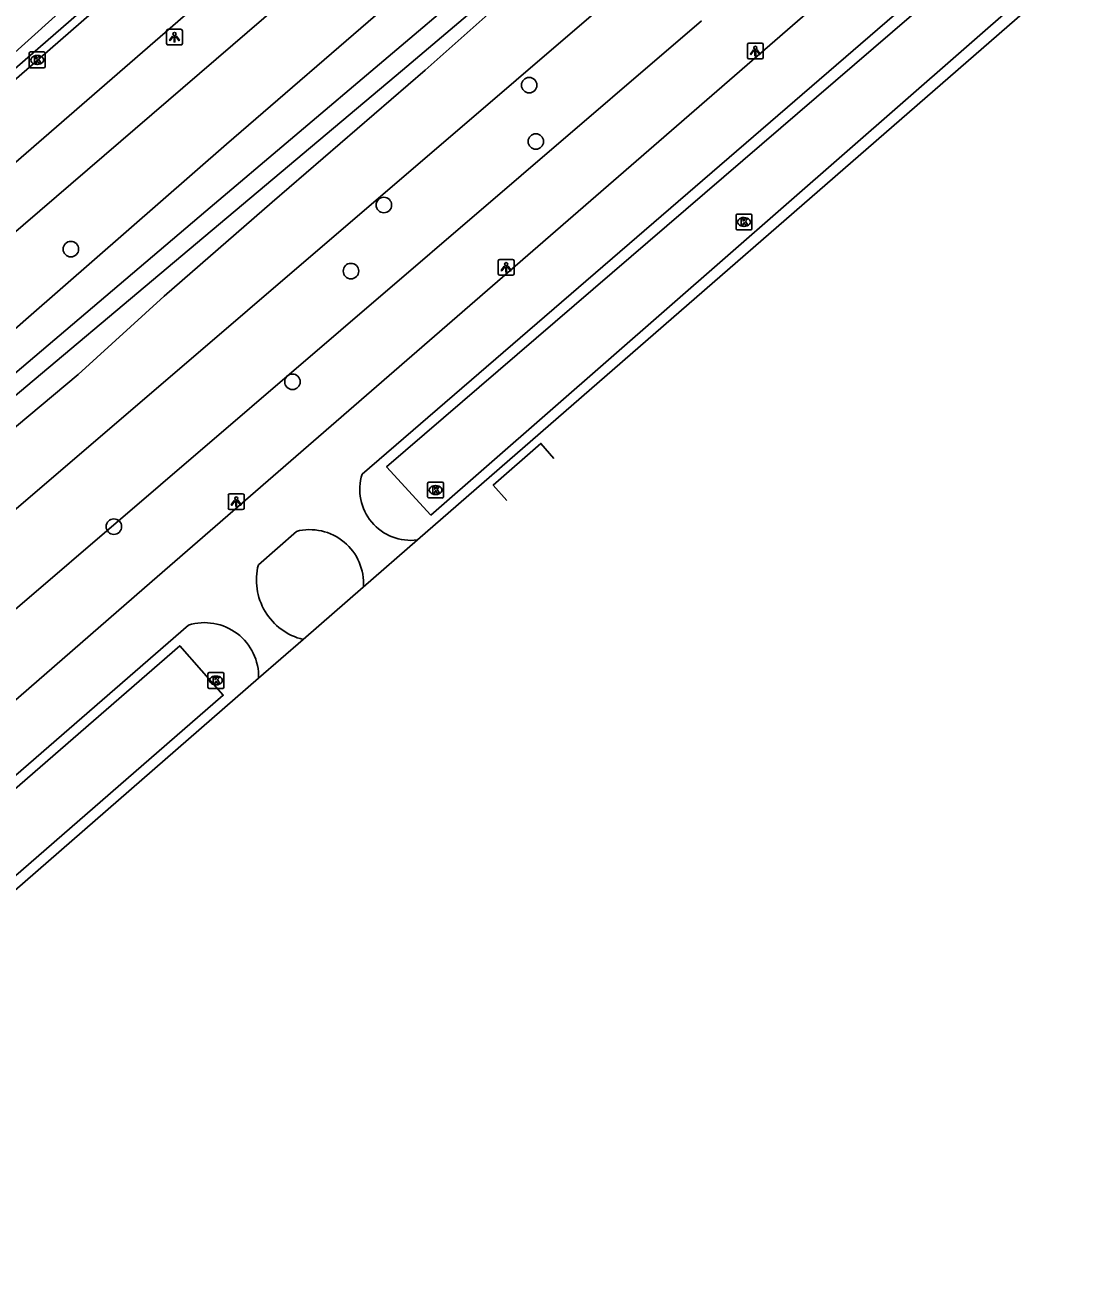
# Model space of a CAD drawing. Extents: x 155018 to 156648, y 383980 to 385733.
# Drawn here: x 156171.6 to 156238.3, y 384259.1 to 384337.8 of the extents above; entities that cross this region are included whole.
import ezdxf

# ---------------------------------------------------------------- set-up
doc = ezdxf.new("R2010")
doc.units = 0
for name, color, linetype in [('IMGEO_Berm_groen', 7, 'Continuous'), ('IMGEO_Boom', 7, 'Continuous'), ('IMGEO_Fietspad_gesloten', 7, 'Continuous'), ('IMGEO_Greppel_droge_sloot', 7, 'Continuous'), ('IMGEO_Groenvoorziening', 7, 'Continuous'), ('IMGEO_Kolk', 7, 'Continuous'), ('IMGEO_Lichtpunt', 7, 'Continuous'), ('IMGEO_Loofbos', 7, 'Continuous'), ('IMGEO_Rijbaan_lokaal_gesloten', 7, 'Continuous'), ('IMGEO_Rijbaan_lokaal_open', 7, 'Continuous'), ('IMGEO_Waterloop', 7, 'Continuous')]:
    doc.layers.add(name, color=color, linetype=linetype)

msp = doc.modelspace()

# ---------------------------------------------------------------- linework, layer by layer
at = {"layer": 'IMGEO_Berm_groen'}
for points in [[(156128.272, 384298.679), (156159.305, 384325.508), (156177.136, 384341.571), (156193.212, 384357.863), (156199.318, 384364.48)], [(156214.35, 384338.025), (156134.617, 384269.644), (156128.031, 384277.497), (156123.05, 384283.437), (156200.868, 384350.384)]]:
    msp.add_lwpolyline(points, dxfattribs=at)
at = {"layer": 'IMGEO_Boom'}
for centre in [(156203.474, 384333.959), (156203.892, 384330.402), (156194.298, 384326.39), (156174.532, 384323.605), (156192.217, 384322.217), (156188.525, 384315.225), (156177.249, 384306.077)]:
    msp.add_circle(centre, 0.489, dxfattribs=at)
at = {"layer": 'IMGEO_Fietspad_gesloten'}
for points in [[(156225.198, 384342.177), (156179.673, 384302.64), (156142.806, 384270.572), (156133.424, 384262.426)], [(156192.925, 384309.395), (156227.605, 384339.354)], [(156186.371, 384303.671), (156188.77, 384305.777)], [(156136.117, 384259.9), (156140.218, 384263.42), (156140.135, 384263.557), (156145.375, 384268.085), (156181.954, 384299.859)]]:
    msp.add_lwpolyline(points, dxfattribs=at)
for centre, radius, start, end in [((156195.989, 384308.423), 3.214, 162.39265, 277.6239), ((156189.622, 384302.499), 3.387, 355.99927, 104.56568), ((156190.116, 384302.707), 3.867, 165.56647, 256.25387), ((156182.968, 384296.59), 3.422, 358.57079, 107.23191)]:
    msp.add_arc(centre, radius, start, end, dxfattribs=at)
at = {"layer": 'IMGEO_Greppel_droge_sloot'}
for points in [[(156197.268, 384306.809), (156238.28, 384342.7), (156235.876, 384345.481), (156194.464, 384309.843), (156197.268, 384306.809)], [(156142.745, 384264.974), (156181.408, 384298.551), (156184.153, 384295.426), (156145.486, 384261.812), (156142.745, 384264.974)]]:
    msp.add_lwpolyline(points, dxfattribs=at)
at = {"layer": 'IMGEO_Groenvoorziening'}
msp.add_lwpolyline([(156133.229, 384279.084), (156134.174, 384280.068), (156140.606, 384286.194), (156150.71, 384295.249), (156157.275, 384300.791), (156163.418, 384306.011), (156174.984, 384315.679), (156180.422, 384320.643), (156187.241, 384326.576), (156196.913, 384334.897), (156206.373, 384343.345), (156209.975, 384346.566), (156212.547, 384348.449), (156215.271, 384350.586)], dxfattribs=at)
at = {"layer": 'IMGEO_Kolk'}
for p, q in [((156171.905, 384335.129), (156171.905, 384335.981)), ((156171.98, 384336.055), (156172.832, 384336.055)), ((156172.393, 384335.835), (156172.418, 384335.835)), ((156172.906, 384335.981), (156172.906, 384335.129)), ((156172.832, 384335.055), (156171.98, 384335.055)), ((156172.416, 384335.275), (156172.391, 384335.275)), ((156216.537, 384324.895), (156216.537, 384325.747)), ((156216.612, 384325.821), (156217.464, 384325.821)), ((156217.025, 384325.601), (156217.05, 384325.601)), ((156217.538, 384325.747), (156217.538, 384324.895)), ((156217.464, 384324.821), (156216.612, 384324.821)), ((156217.048, 384325.041), (156217.023, 384325.041)), ((156197.061, 384307.959), (156197.061, 384308.811)), ((156197.136, 384308.885), (156197.988, 384308.885)), ((156197.549, 384308.665), (156197.574, 384308.665)), ((156198.062, 384308.811), (156198.062, 384307.959)), ((156197.988, 384307.885), (156197.136, 384307.885)), ((156197.572, 384308.105), (156197.547, 384308.105)), ((156183.191, 384295.936), (156183.191, 384296.788)), ((156183.266, 384296.862), (156184.118, 384296.862)), ((156183.679, 384296.642), (156183.704, 384296.642)), ((156184.192, 384296.788), (156184.192, 384295.936)), ((156184.118, 384295.862), (156183.266, 384295.862)), ((156183.702, 384296.082), (156183.677, 384296.082))]:
    msp.add_line(p, q, dxfattribs=at)
for points in [[(156171.905, 384335.129), (156171.905, 384335.981)], [(156171.98, 384336.055), (156172.832, 384336.055)], [(156172.906, 384335.981), (156172.906, 384335.129)], [(156172.832, 384335.055), (156171.98, 384335.055)], [(156172.226, 384335.755), (156172.349, 384335.755), (156172.349, 384335.604), (156172.479, 384335.755), (156172.643, 384335.755), (156172.497, 384335.604), (156172.65, 384335.355), (156172.498, 384335.355), (156172.413, 384335.519), (156172.349, 384335.452), (156172.349, 384335.355), (156172.226, 384335.355), (156172.226, 384335.755)], [(156216.537, 384324.895), (156216.537, 384325.747)], [(156216.612, 384325.821), (156217.464, 384325.821)], [(156217.538, 384325.747), (156217.538, 384324.895)], [(156217.464, 384324.821), (156216.612, 384324.821)], [(156216.858, 384325.521), (156216.981, 384325.521), (156216.981, 384325.37), (156217.111, 384325.521), (156217.275, 384325.521), (156217.129, 384325.37), (156217.282, 384325.121), (156217.13, 384325.121), (156217.045, 384325.285), (156216.981, 384325.218), (156216.981, 384325.121), (156216.858, 384325.121), (156216.858, 384325.521)], [(156197.061, 384307.959), (156197.061, 384308.811)], [(156197.136, 384308.885), (156197.988, 384308.885)], [(156197.382, 384308.585), (156197.505, 384308.585), (156197.505, 384308.434), (156197.635, 384308.585), (156197.799, 384308.585), (156197.653, 384308.434), (156197.806, 384308.185), (156197.654, 384308.185), (156197.569, 384308.349), (156197.505, 384308.282), (156197.505, 384308.185), (156197.382, 384308.185), (156197.382, 384308.585)], [(156198.062, 384308.811), (156198.062, 384307.959)], [(156197.988, 384307.885), (156197.136, 384307.885)], [(156183.191, 384295.936), (156183.191, 384296.788)], [(156183.266, 384296.862), (156184.118, 384296.862)], [(156183.512, 384296.562), (156183.635, 384296.562), (156183.635, 384296.411), (156183.765, 384296.562), (156183.929, 384296.562), (156183.783, 384296.411), (156183.936, 384296.162), (156183.784, 384296.162), (156183.699, 384296.326), (156183.635, 384296.259), (156183.635, 384296.162), (156183.512, 384296.162), (156183.512, 384296.562)], [(156184.192, 384296.788), (156184.192, 384295.936)], [(156184.118, 384295.862), (156183.266, 384295.862)]]:
    msp.add_lwpolyline(points, dxfattribs=at)
for centre, start, end in [((156171.982, 384335.979), 91.55205, 178.44795), ((156171.982, 384335.979), 91.55205, 178.44795), ((156172.83, 384335.979), 1.55205, 88.44795), ((156172.83, 384335.979), 1.55205, 88.44795), ((156171.982, 384335.131), 181.55205, 268.44795), ((156171.982, 384335.131), 181.55205, 268.44795), ((156172.83, 384335.131), 271.55205, 358.44795), ((156172.83, 384335.131), 271.55205, 358.44795), ((156216.614, 384325.745), 91.55205, 178.44795), ((156216.614, 384325.745), 91.55205, 178.44795), ((156217.462, 384325.745), 1.55205, 88.44795), ((156217.462, 384325.745), 1.55205, 88.44795), ((156216.614, 384324.897), 181.55205, 268.44795), ((156216.614, 384324.897), 181.55205, 268.44795), ((156217.462, 384324.897), 271.55205, 358.44795), ((156217.462, 384324.897), 271.55205, 358.44795), ((156197.138, 384308.809), 91.55205, 178.44795), ((156197.138, 384308.809), 91.55205, 178.44795), ((156197.986, 384308.809), 1.55205, 88.44795), ((156197.986, 384308.809), 1.55205, 88.44795), ((156197.138, 384307.961), 181.55205, 268.44795), ((156197.138, 384307.961), 181.55205, 268.44795), ((156197.986, 384307.961), 271.55205, 358.44795), ((156197.986, 384307.961), 271.55205, 358.44795), ((156183.268, 384296.786), 91.55205, 178.44795), ((156183.268, 384296.786), 91.55205, 178.44795), ((156184.116, 384296.786), 1.55205, 88.44795), ((156184.116, 384296.786), 1.55205, 88.44795), ((156183.268, 384295.938), 181.55205, 268.44795), ((156183.268, 384295.938), 181.55205, 268.44795), ((156184.116, 384295.938), 271.55205, 358.44795), ((156184.116, 384295.938), 271.55205, 358.44795)]:
    msp.add_arc(centre, 0.0765, start, end, dxfattribs=at)
for centre, major_axis, ratio, start_param, end_param in [((156172.392, 384335.555), (-0.387, 0.002), 0.722429, 4.712389, 7.853982), ((156172.417, 384335.555), (-0.39, 0.002), 0.717154, 1.570796, 4.712389), ((156217.024, 384325.321), (-0.387, 0.002), 0.722429, 4.712389, 7.853982), ((156217.049, 384325.321), (-0.39, 0.002), 0.717154, 1.570796, 4.712389), ((156197.548, 384308.385), (-0.387, 0.002), 0.722429, 4.712389, 7.853982), ((156197.573, 384308.385), (-0.39, 0.002), 0.717154, 1.570796, 4.712389), ((156183.678, 384296.362), (-0.387, 0.002), 0.722429, 4.712389, 7.853982), ((156183.703, 384296.362), (-0.39, 0.002), 0.717154, 1.570796, 4.712389)]:
    msp.add_ellipse(centre, major_axis=major_axis, ratio=ratio, start_param=start_param, end_param=end_param, dxfattribs=at)
at = {"layer": 'IMGEO_Lichtpunt'}
for p, q in [((156180.577, 384337.398), (156180.577, 384336.591)), ((156180.577, 384337.398), (156180.577, 384336.591)), ((156181.479, 384337.493), (156180.671, 384337.493)), ((156181.479, 384337.493), (156180.671, 384337.493)), ((156181.573, 384336.591), (156181.573, 384337.398)), ((156181.573, 384336.591), (156181.573, 384337.398)), ((156218.157, 384336.613), (156217.349, 384336.613)), ((156218.157, 384336.613), (156217.349, 384336.613)), ((156180.671, 384336.497), (156181.479, 384336.497)), ((156180.671, 384336.497), (156181.479, 384336.497)), ((156217.255, 384336.518), (156217.255, 384335.711)), ((156217.255, 384336.518), (156217.255, 384335.711)), ((156218.251, 384335.711), (156218.251, 384336.518)), ((156218.251, 384335.711), (156218.251, 384336.518)), ((156217.349, 384335.617), (156218.157, 384335.617)), ((156217.349, 384335.617), (156218.157, 384335.617)), ((156201.521, 384322.859), (156201.521, 384322.052)), ((156201.521, 384322.859), (156201.521, 384322.052)), ((156202.423, 384322.954), (156201.615, 384322.954)), ((156202.423, 384322.954), (156201.615, 384322.954)), ((156202.517, 384322.052), (156202.517, 384322.859)), ((156202.517, 384322.052), (156202.517, 384322.859)), ((156201.615, 384321.958), (156202.423, 384321.958)), ((156201.615, 384321.958), (156202.423, 384321.958)), ((156184.476, 384308.058), (156184.476, 384307.251)), ((156184.476, 384308.058), (156184.476, 384307.251)), ((156185.378, 384308.153), (156184.57, 384308.153)), ((156185.378, 384308.153), (156184.57, 384308.153)), ((156185.472, 384307.251), (156185.472, 384308.058)), ((156185.472, 384307.251), (156185.472, 384308.058)), ((156184.57, 384307.157), (156185.378, 384307.157)), ((156184.57, 384307.157), (156185.378, 384307.157))]:
    msp.add_line(p, q, dxfattribs=at)
for points in [[(156180.951, 384337.062), (156180.99, 384337.034), (156180.802, 384336.772), (156180.764, 384336.799), (156180.951, 384337.062)], [(156181.053, 384337.014), (156181.1, 384337.014), (156181.1, 384336.692), (156181.053, 384336.692), (156181.053, 384337.014)], [(156181.163, 384337.034), (156181.201, 384337.061), (156181.388, 384336.799), (156181.349, 384336.771), (156181.163, 384337.034)], [(156217.629, 384336.182), (156217.668, 384336.154), (156217.48, 384335.892), (156217.442, 384335.919), (156217.629, 384336.182)], [(156217.731, 384336.134), (156217.778, 384336.134), (156217.778, 384335.812), (156217.731, 384335.812), (156217.731, 384336.134)], [(156217.841, 384336.154), (156217.879, 384336.181), (156218.066, 384335.919), (156218.027, 384335.891), (156217.841, 384336.154)], [(156201.895, 384322.523), (156201.934, 384322.495), (156201.746, 384322.233), (156201.708, 384322.26), (156201.895, 384322.523)], [(156201.997, 384322.475), (156202.044, 384322.475), (156202.044, 384322.153), (156201.997, 384322.153), (156201.997, 384322.475)], [(156202.107, 384322.495), (156202.145, 384322.522), (156202.332, 384322.26), (156202.293, 384322.232), (156202.107, 384322.495)], [(156184.85, 384307.722), (156184.889, 384307.694), (156184.701, 384307.432), (156184.663, 384307.459), (156184.85, 384307.722)], [(156184.952, 384307.674), (156184.999, 384307.674), (156184.999, 384307.352), (156184.952, 384307.352), (156184.952, 384307.674)], [(156185.062, 384307.694), (156185.1, 384307.721), (156185.287, 384307.459), (156185.248, 384307.431), (156185.062, 384307.694)]]:
    msp.add_lwpolyline(points, dxfattribs=at)
for centre in [(156181.076, 384337.196), (156217.754, 384336.316), (156202.02, 384322.657), (156184.975, 384307.856)]:
    msp.add_circle(centre, 0.0994, dxfattribs=at)
for centre, start, end in [((156180.671, 384337.398), 90, 180), ((156180.671, 384337.398), 90, 180), ((156181.479, 384337.398), 0, 90), ((156181.479, 384337.398), 0, 90), ((156217.349, 384336.518), 90, 180), ((156217.349, 384336.518), 90, 180), ((156218.157, 384336.518), 0, 90), ((156218.157, 384336.518), 0, 90), ((156180.671, 384336.591), 180, 270), ((156180.671, 384336.591), 180, 270), ((156181.479, 384336.591), 270, 0), ((156181.479, 384336.591), 270, 360), ((156217.349, 384335.711), 180, 270), ((156217.349, 384335.711), 180, 270), ((156218.157, 384335.711), 270, 0), ((156218.157, 384335.711), 270, 360), ((156201.615, 384322.859), 90, 180), ((156201.615, 384322.859), 90, 180), ((156202.423, 384322.859), 0, 90), ((156202.423, 384322.859), 0, 90), ((156201.615, 384322.052), 180, 270), ((156201.615, 384322.052), 180, 270), ((156202.423, 384322.052), 270, 0), ((156202.423, 384322.052), 270, 360), ((156184.57, 384308.058), 90, 180), ((156184.57, 384308.058), 90, 180), ((156185.378, 384308.058), 0, 90), ((156185.378, 384308.058), 0, 90), ((156184.57, 384307.251), 180, 270), ((156184.57, 384307.251), 180, 270), ((156185.378, 384307.251), 270, 0), ((156185.378, 384307.251), 270, 360)]:
    msp.add_arc(centre, 0.0946, start, end, dxfattribs=at)
at = {"layer": 'IMGEO_Loofbos'}
for points in [[(156215.271, 384350.586), (156215.791, 384351.328), (156215.795, 384352.06), (156214.963, 384353.437), (156213.44, 384354.808), (156212.752, 384354.846), (156212.278, 384354.56), (156209.669, 384351.866), (156204.935, 384348.011), (156198.836, 384341.629), (156194.703, 384339.163), (156184.37, 384330.235), (156171.849, 384319.297), (156162.617, 384311.194), (156152.183, 384302.46), (156139.385, 384290.959), (156132.287, 384284.982), (156130.302, 384282.781), (156129.772, 384281.752)], [(156215.271, 384350.586), (156217.036, 384352.009), (156219.615, 384348.849), (156134.612, 384275.951), (156132.685, 384278.599)]]:
    msp.add_lwpolyline(points, dxfattribs=at)
at = {"layer": 'IMGEO_Rijbaan_lokaal_gesloten'}
for points in [[(156128.004, 384291.936), (156129.853, 384293.316), (156194.547, 384349.524), (156200.436, 384354.534), (156204.131, 384357.915)], [(156128.944, 384298.42), (156197.352, 384357.948)], [(156129.332, 384298.018), (156197.677, 384357.569)], [(156238.323, 384341.737), (156196.415, 384305.237)], [(156196.415, 384305.237), (156193, 384302.263)], [(156193, 384302.263), (156189.197, 384298.951)], [(156189.197, 384298.951), (156186.389, 384296.505)], [(156186.389, 384296.505), (156150.342, 384265.11), (156146.482, 384261.814), (156143.307, 384259.057)]]:
    msp.add_lwpolyline(points, dxfattribs=at)
at = {"layer": 'IMGEO_Rijbaan_lokaal_open'}
msp.add_lwpolyline([(156202.059, 384307.721), (156201.205, 384308.698), (156204.214, 384311.33), (156205.037, 384310.375)], dxfattribs=at)
at = {"layer": 'IMGEO_Waterloop'}
for points in [[(156199.92, 384340.306), (156183.045, 384326.001), (156164.233, 384310.018), (156145.684, 384293.88), (156132.575, 384282.11), (156132.266, 384281.719), (156132.414, 384281.275), (156132.697, 384281.013), (156133.088, 384280.926), (156145.565, 384292.339), (156161.324, 384305.768)], [(156161.324, 384305.768), (156169.405, 384313.011), (156181.997, 384323.59), (156195.464, 384334.904), (156201.495, 384340.032)]]:
    msp.add_lwpolyline(points, dxfattribs=at)

doc.saveas('drawing.dxf')
